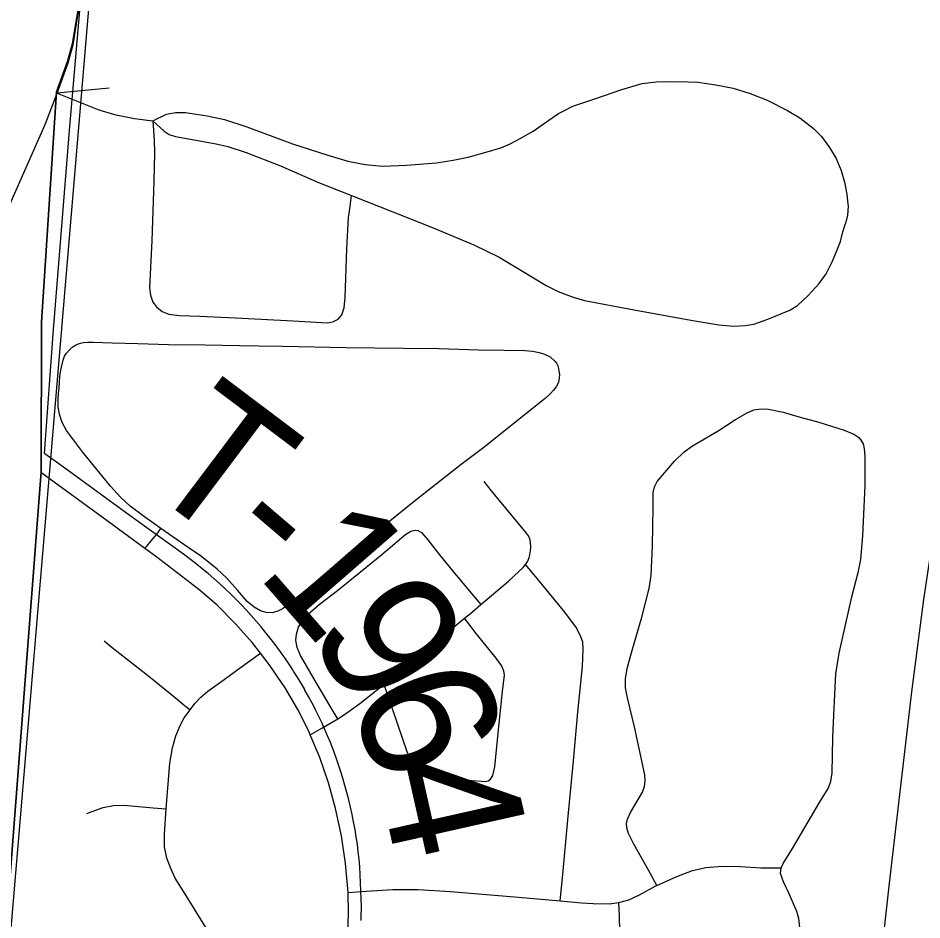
# Model space of a CAD drawing. Extents: x 0 to 34, y 0 to 22.
# Drawn here: x 3.5066 to 3.8857, y 14.9912 to 15.3693 of the extents above; entities that cross this region are included whole.
import ezdxf

# ---------------------------------------------------------------- set-up
doc = ezdxf.new("R2010")
doc.units = 0
for name, color, linetype in [('GM_X_City_Street', 7, 'Continuous'), ('GM_X_Corporation', 7, 'Continuous'), ('GM_X_County_Road', 7, 'Continuous'), ('GM_X_Interstate_Route', 7, 'Continuous'), ('GM_X_Township_Road', 7, 'Continuous'), ('GM_X_Township_Road_Text', 7, 'Continuous')]:
    doc.layers.add(name, color=color, linetype=linetype)

msp = doc.modelspace()

# ---------------------------------------------------------------- linework, layer by layer
at = {"layer": 'GM_X_City_Street'}
msp.add_line((3.54487, 15.33985), (3.523, 15.33785), dxfattribs=at)
for points in [[(3.56317, 15.3262), (3.56894, 15.32902), (3.57268, 15.32971), (3.57687, 15.32972), (3.58588, 15.32838), (3.59315, 15.32679), (3.60259, 15.32376), (3.62176, 15.31661), (3.63652, 15.31185), (3.64489, 15.30933), (3.65213, 15.30786), (3.65949, 15.30718), (3.66945, 15.30764), (3.68213, 15.30865), (3.68915, 15.30979), (3.69537, 15.31092), (3.70341, 15.31318), (3.70907, 15.31487), (3.71292, 15.31658), (3.71716, 15.31881), (3.72257, 15.32183), (3.72916, 15.32649), (3.7333, 15.32922), (3.73545, 15.33046), (3.73933, 15.33238), (3.74846, 15.33548), (3.75978, 15.33933), (3.76838, 15.34182), (3.77415, 15.34261), (3.78038, 15.34272), (3.78762, 15.34257), (3.79169, 15.34238), (3.79545, 15.34192), (3.79917, 15.34136), (3.80652, 15.33989), (3.81365, 15.33774), (3.82079, 15.33491), (3.82927, 15.33061), (3.83448, 15.32744), (3.84003, 15.32314), (3.84353, 15.31963), (3.84693, 15.3151), (3.84976, 15.31046), (3.8518, 15.30537), (3.85316, 15.3005), (3.85417, 15.29541), (3.85444, 15.29259), (3.85466, 15.29042), (3.8544, 15.2867), (3.85361, 15.28318)], [(3.523, 15.33785), (3.54044, 15.33082), (3.547, 15.32885), (3.55552, 15.32722), (3.56317, 15.3262)], [(3.56317, 15.3262), (3.56374, 15.31816), (3.56387, 15.31262), (3.56362, 15.30084), (3.56279, 15.27603), (3.56174, 15.25618), (3.56211, 15.25309), (3.56315, 15.2502), (3.56462, 15.2482), (3.56702, 15.24629), (3.56988, 15.24517), (3.57419, 15.24455), (3.58289, 15.24427), (3.59776, 15.24366), (3.62192, 15.2424), (3.63619, 15.24148), (3.63863, 15.24192), (3.64079, 15.24304), (3.64235, 15.24489), (3.64333, 15.24777), (3.64376, 15.2521), (3.64445, 15.27261), (3.6452, 15.28563), (3.64572, 15.28931), (3.64651, 15.29496)], [(3.56317, 15.3262), (3.56784, 15.32185), (3.56996, 15.32053), (3.57259, 15.31968), (3.58976, 15.3166), (3.59458, 15.31547), (3.60222, 15.3129), (3.61671, 15.30734), (3.63268, 15.30043), (3.64651, 15.29496)], [(3.64651, 15.29496), (3.66385, 15.28811), (3.68001, 15.28167), (3.69779, 15.27428), (3.70837, 15.26909), (3.71741, 15.26362), (3.72809, 15.25723), (3.73307, 15.25474), (3.73945, 15.2523), (3.74422, 15.25094), (3.76496, 15.24695), (3.7888, 15.2427), (3.80043, 15.24068), (3.80662, 15.24014), (3.81158, 15.24036), (3.81523, 15.24103), (3.82107, 15.24314), (3.83029, 15.24687), (3.83345, 15.2488), (3.83798, 15.25304), (3.84261, 15.25806), (3.84548, 15.26211), (3.84801, 15.26709), (3.84987, 15.27142), (3.85146, 15.2756), (3.85256, 15.27969), (3.85361, 15.28318)], [(3.77453, 15.00568), (3.77093, 15.01215), (3.76487, 15.023), (3.76255, 15.02742), (3.76188, 15.0298), (3.76182, 15.03164), (3.76215, 15.03345), (3.76339, 15.03631), (3.76847, 15.04486), (3.76931, 15.0472), (3.76963, 15.04966), (3.76942, 15.05213), (3.76508, 15.07219), (3.76226, 15.0843), (3.76141, 15.08857), (3.76135, 15.09228), (3.76202, 15.09657), (3.764, 15.10376), (3.76817, 15.11809), (3.7713, 15.13012), (3.77214, 15.13563), (3.77265, 15.14806), (3.77296, 15.16422), (3.77298, 15.17044), (3.77351, 15.17286), (3.7747, 15.175), (3.78192, 15.18357), (3.78593, 15.18746), (3.78951, 15.18994), (3.80025, 15.1962), (3.80753, 15.20098), (3.81232, 15.20387), (3.8152, 15.205), (3.81826, 15.20552), (3.82136, 15.20538), (3.82745, 15.20412), (3.83461, 15.20203), (3.84239, 15.19985), (3.85308, 15.19653), (3.8571, 15.1949), (3.85915, 15.19352), (3.85977, 15.19279), (3.86035, 15.1921)], [(3.82668, 15.01311), (3.82746, 15.01486), (3.83139, 15.0212), (3.84266, 15.04052), (3.84628, 15.04633), (3.84743, 15.0492), (3.84795, 15.05287), (3.84834, 15.06777), (3.84867, 15.07708), (3.8496, 15.09445), (3.85095, 15.10302), (3.85633, 15.12666), (3.85911, 15.13749), (3.86002, 15.14237), (3.86083, 15.15227), (3.86182, 15.17338), (3.86185, 15.18518), (3.86165, 15.18764), (3.86145, 15.18959), (3.86116, 15.1908), (3.86035, 15.1921)], [(3.77453, 15.00568), (3.78292, 15.0095), (3.78939, 15.012), (3.79501, 15.01323), (3.80195, 15.01383), (3.80951, 15.01365), (3.81817, 15.01309), (3.82004, 15.0131), (3.82668, 15.01311)], [(3.83441, 14.98813), (3.83406, 14.99182), (3.83324, 14.9948), (3.82993, 15.00216), (3.82761, 15.00725), (3.82641, 15.01076), (3.82668, 15.01311)], [(3.75862, 14.99852), (3.7628, 14.9997), (3.7672, 15.00172), (3.77377, 15.00534), (3.77453, 15.00568)], [(3.73391, 14.99931), (3.74296, 14.99844), (3.74781, 14.99815), (3.75457, 14.99805), (3.75862, 14.99852)], [(3.78627, 14.87911), (3.78183, 14.88134), (3.7748, 14.88528), (3.77054, 14.8878), (3.76293, 14.89196), (3.76036, 14.89367), (3.7573, 14.89675), (3.75473, 14.90024), (3.75271, 14.90408), (3.75129, 14.90818), (3.75056, 14.91183), (3.75041, 14.9174), (3.75099, 14.92232), (3.75255, 14.92832), (3.75703, 14.94766), (3.75838, 14.95623), (3.75816, 14.96118), (3.75882, 14.97044), (3.75909, 14.98036), (3.75877, 14.99276), (3.75862, 14.99852)]]:
    msp.add_lwpolyline(points, dxfattribs=at)
at = {"layer": 'GM_X_Corporation'}
for points in [[(1.91189, 21.10587), (1.91189, 14.30587), (3.43805, 14.30587), (3.459, 14.54458), (3.47341, 14.73338), (3.49583, 14.91334), (3.51637, 15.17904), (3.5165, 15.24188), (3.52277, 15.33838), (3.52737, 15.35109), (3.52951, 15.35867), (3.53208, 15.37441)], [(1.91189, 21.10587), (1.91189, 14.30587), (3.43805, 14.30587), (3.459, 14.54458), (3.47341, 14.73338), (3.49583, 14.91334), (3.51637, 15.17904), (3.5165, 15.24188), (3.52277, 15.33838), (3.52737, 15.35109), (3.52951, 15.35867), (3.53208, 15.37441)], [(3.65047, 14.99098), (3.65049, 14.99146), (3.6505, 14.99194), (3.65052, 14.99242), (3.65053, 14.9929), (3.65055, 14.99338), (3.65056, 14.99386), (3.65057, 14.99434), (3.65058, 14.99482), (3.65059, 14.9953), (3.6506, 14.99677), (3.64995, 15.01354), (3.64965, 15.01669), (3.6493, 15.01982), (3.6489, 15.02295), (3.64844, 15.02608), (3.64792, 15.02919), (3.64735, 15.0323), (3.64673, 15.03539), (3.64606, 15.03847), (3.64533, 15.04155), (3.64454, 15.0446), (3.6437, 15.04765), (3.64281, 15.05068), (3.64187, 15.05369), (3.64088, 15.05668), (3.63983, 15.05966), (3.63873, 15.06262), (3.63758, 15.06556), (3.63638, 15.06848), (3.63512, 15.07138), (3.63382, 15.07425), (3.63135, 15.07936), (3.6312, 15.07966), (3.62991, 15.08217), (3.62842, 15.08496), (3.62695, 15.0876), (3.62682, 15.08781), (3.62529, 15.09044), (3.62366, 15.09314), (3.62218, 15.0955), (3.62178, 15.09612), (3.62025, 15.09846), (3.61848, 15.10107), (3.61671, 15.10357), (3.6148, 15.1062), (3.61289, 15.10871), (3.61056, 15.11162), (3.60855, 15.11406), (3.60651, 15.11647), (3.60442, 15.11884), (3.60229, 15.12117), (3.60013, 15.12347), (3.59792, 15.12572), (3.59567, 15.12794), (3.59339, 15.13012), (3.59106, 15.13226), (3.5887, 15.13435), (3.58631, 15.13641), (3.58388, 15.13842), (3.58141, 15.14039), (3.57891, 15.14232), (3.57596, 15.1445), (3.56699, 15.15102), (3.55618, 15.15886), (3.54537, 15.1667), (3.52563, 15.18103), (3.51783, 15.18669), (3.51774, 15.18675), (3.52149, 15.23876), (3.52203, 15.24553), (3.52708, 15.30826), (3.5282, 15.32215), (3.54629, 15.53157)], [(3.53208, 15.37441), (3.52951, 15.35867), (3.52737, 15.35109), (3.52277, 15.33838), (3.5165, 15.24188), (3.51637, 15.17904), (3.49583, 14.91334), (3.47341, 14.73338), (3.459, 14.54458), (3.43805, 14.30587), (8.71189, 14.30587)], [(3.53208, 15.37441), (3.52951, 15.35867), (3.52737, 15.35109), (3.52277, 15.33838), (3.5165, 15.24188), (3.51637, 15.17904), (3.49583, 14.91334), (3.47341, 14.73338), (3.47906, 14.73437), (3.5905, 14.72847), (3.63706, 14.72601), (3.71943, 14.72701), (3.74986, 14.72596), (3.84378, 14.72272), (3.8625, 14.72228), (3.90087, 14.72095), (3.95135, 14.71922), (4.34443, 14.70806), (4.61526, 14.69692)]]:
    msp.add_lwpolyline(points, dxfattribs=at)
msp.add_lwpolyline([(4.68777, 15.72423), (4.60595, 14.69637), (3.48216, 14.73461), (3.56805, 15.74872)], close=True, dxfattribs=at)
at = {"layer": 'GM_X_County_Road'}
for points in [[(3.523, 15.33785), (3.5276, 15.35056), (3.52975, 15.35813), (3.53231, 15.37388), (3.53702, 15.41962), (3.53851, 15.43756)], [(3.15624, 15.12431), (3.21412, 15.13034), (3.2541, 15.13498), (3.29555, 15.13903), (3.32392, 15.14244), (3.33877, 15.14484), (3.35612, 15.1493), (3.36703, 15.15252), (3.38065, 15.15818), (3.39445, 15.16543), (3.40809, 15.17387), (3.42369, 15.18601), (3.44245, 15.20605), (3.45612, 15.22119), (3.47139, 15.24127), (3.48514, 15.26194), (3.49762, 15.28168), (3.50311, 15.29113), (3.51802, 15.32462), (3.523, 15.33785)]]:
    msp.add_lwpolyline(points, dxfattribs=at)
at = {"layer": 'GM_X_Interstate_Route'}
msp.add_lwpolyline([(3.85322, 14.30587), (3.85214, 14.32224), (3.84834, 14.37616), (3.8442, 14.4394), (3.84137, 14.48961), (3.84025, 14.52186), (3.83954, 14.56034), (3.83953, 14.60194), (3.84019, 14.63794), (3.84136, 14.67143), (3.84401, 14.72219), (3.84524, 14.74779), (3.8457, 14.75716), (3.84658, 14.77016), (3.84941, 14.80356), (3.8519, 14.82888), (3.86181, 14.91464), (3.87204, 15.00665), (3.88138, 15.08685), (3.8865, 15.12562), (3.89356, 15.1729), (3.90047, 15.21264), (3.91, 15.26267), (3.91182, 15.27161)], dxfattribs=at)
at = {"layer": 'GM_X_Township_Road'}
for points in [[(3.56651, 15.15526), (3.55965, 15.16024), (3.55366, 15.16467), (3.54956, 15.16845), (3.54536, 15.17304), (3.53363, 15.18751), (3.52693, 15.19647), (3.52514, 15.19973), (3.52394, 15.20326), (3.52345, 15.20631), (3.52341, 15.20938), (3.52352, 15.2118), (3.5238, 15.21424), (3.52399, 15.21662), (3.52417, 15.21907), (3.52432, 15.22022), (3.52463, 15.22233), (3.5255, 15.22588), (3.52616, 15.22759), (3.52698, 15.22885), (3.52808, 15.23008), (3.52919, 15.23116), (3.53043, 15.232), (3.53153, 15.23262), (3.53284, 15.23301), (3.53412, 15.23329), (3.53592, 15.23347), (3.53811, 15.23343), (3.54607, 15.23321), (3.5569, 15.23288), (3.56968, 15.23248), (3.58505, 15.23225), (3.59947, 15.23203), (3.60766, 15.23192), (3.61754, 15.23174), (3.64415, 15.23126), (3.66828, 15.2309), (3.68309, 15.23072), (3.69976, 15.23022), (3.71054, 15.23007), (3.71915, 15.22991), (3.72237, 15.2296), (3.72508, 15.22909), (3.72744, 15.22839), (3.72975, 15.2273), (3.73175, 15.22547), (3.73236, 15.22468), (3.73297, 15.22355), (3.73328, 15.2224), (3.73345, 15.22129), (3.73364, 15.21993), (3.73356, 15.21843), (3.73325, 15.2167), (3.73285, 15.21575), (3.73225, 15.21467), (3.73118, 15.21331), (3.72992, 15.21189), (3.72761, 15.20984), (3.71747, 15.20169), (3.7019, 15.18923), (3.69247, 15.18217), (3.67338, 15.16725), (3.65603, 15.15324), (3.64027, 15.14048), (3.62847, 15.13025), (3.61773, 15.1218), (3.61554, 15.12064), (3.61314, 15.12003), (3.61067, 15.12009), (3.6083, 15.12083), (3.6056, 15.12236), (3.60275, 15.12475), (3.5987, 15.12946), (3.5941, 15.1346), (3.59009, 15.13834), (3.58299, 15.14395), (3.57938, 15.14645), (3.56651, 15.15526)], [(3.55975, 15.14699), (3.54405, 15.15853), (3.51661, 15.17851)], [(3.71945, 15.14021), (3.7204, 15.14169), (3.721, 15.14318), (3.72127, 15.14428), (3.72153, 15.14594), (3.72168, 15.14767), (3.72154, 15.1494), (3.72122, 15.15096), (3.72065, 15.15228), (3.71978, 15.15341), (3.70522, 15.17111), (3.70209, 15.17496)], [(3.55975, 15.14699), (3.56184, 15.14947), (3.56312, 15.15098), (3.56479, 15.15295), (3.56651, 15.15526)], [(3.64074, 15.07559), (3.63892, 15.07853), (3.63562, 15.08386), (3.63159, 15.09071), (3.62507, 15.10203), (3.62367, 15.10549), (3.62316, 15.10853), (3.62332, 15.111), (3.62424, 15.11397), (3.62579, 15.11666), (3.62824, 15.11947), (3.63296, 15.12352), (3.64065, 15.12933), (3.65916, 15.14436), (3.66918, 15.15291), (3.67129, 15.15421), (3.6731, 15.15467), (3.67433, 15.15454), (3.67581, 15.1537), (3.67847, 15.15053), (3.68341, 15.14432), (3.6904, 15.13571), (3.69677, 15.12807), (3.70066, 15.1234)], [(3.60824, 15.10311), (3.60479, 15.10757), (3.59782, 15.11543), (3.58992, 15.12326), (3.58242, 15.1297), (3.56421, 15.14371), (3.55975, 15.14699)], [(3.70066, 15.1234), (3.71225, 15.13326), (3.71676, 15.13738), (3.71847, 15.13898), (3.71945, 15.14021)], [(3.73391, 14.99931), (3.73501, 15.01028), (3.73718, 15.03314), (3.73951, 15.05788), (3.74142, 15.07829), (3.74333, 15.09741), (3.74367, 15.10476), (3.74342, 15.10766), (3.7425, 15.11039), (3.74046, 15.11407), (3.73532, 15.12096), (3.72231, 15.13674), (3.71945, 15.14021)], [(3.69385, 15.11768), (3.69634, 15.11973), (3.70066, 15.1234)], [(3.66001, 15.0899), (3.66178, 15.08473), (3.66964, 15.06178), (3.67209, 15.05606), (3.67351, 15.05402), (3.67493, 15.05284), (3.67724, 15.05195), (3.68528, 15.05107), (3.69702, 15.04974), (3.70259, 15.04921), (3.70379, 15.04949), (3.70479, 15.05021), (3.70573, 15.0518), (3.70657, 15.05544), (3.70812, 15.07091), (3.7098, 15.087), (3.71059, 15.0938), (3.71035, 15.09562), (3.70932, 15.09788), (3.70712, 15.1009), (3.6982, 15.11207), (3.69744, 15.11305), (3.69385, 15.11768)], [(3.66001, 15.0899), (3.66845, 15.09691), (3.68011, 15.10645), (3.69385, 15.11768)], [(3.54274, 15.10817), (3.5461, 15.10539), (3.56221, 15.09285), (3.57417, 15.08308), (3.57631, 15.08131), (3.57874, 15.07931)], [(3.57874, 15.07931), (3.58071, 15.08201), (3.58325, 15.08467), (3.58626, 15.0871), (3.5931, 15.09208), (3.59934, 15.09659), (3.60824, 15.10311)], [(3.62914, 15.0689), (3.62863, 15.07011), (3.62392, 15.0795), (3.61858, 15.08855), (3.61197, 15.09827), (3.60824, 15.10311)], [(3.64074, 15.07559), (3.64272, 15.07675), (3.64547, 15.07869), (3.65, 15.08195), (3.66001, 15.0899)], [(3.56879, 15.03776), (3.57029, 15.05701), (3.57133, 15.06337), (3.57272, 15.06835), (3.57457, 15.07275), (3.57631, 15.07599), (3.57874, 15.07931)], [(3.62914, 15.0689), (3.63398, 15.07168), (3.63905, 15.0746), (3.64074, 15.07559)], [(3.64502, 15.00273), (3.64398, 15.01489), (3.64223, 15.02651), (3.63973, 15.038), (3.63676, 15.04873), (3.63313, 15.05926), (3.62914, 15.0689)], [(3.53545, 15.03582), (3.53878, 15.03718), (3.54234, 15.03838), (3.54659, 15.03919), (3.55091, 15.03941), (3.56325, 15.03827), (3.56879, 15.03776)], [(3.6413, 14.95831), (3.63316, 14.96016), (3.61301, 14.96452), (3.60814, 14.96602), (3.60548, 14.96707), (3.60316, 14.96845), (3.59923, 14.97112), (3.59553, 14.97413), (3.59251, 14.97737), (3.58499, 14.98871), (3.57652, 15.00232), (3.57255, 15.00873), (3.57063, 15.01277), (3.56902, 15.01707), (3.56809, 15.02194), (3.56797, 15.02726), (3.56879, 15.03776)], [(3.6413, 14.95831), (3.642, 14.96135), (3.64368, 14.97172), (3.64474, 14.98217), (3.64524, 14.99392), (3.64502, 15.00273)], [(3.64502, 15.00273), (3.65259, 15.00323), (3.66378, 15.00395), (3.67436, 15.00396), (3.68799, 15.0031), (3.71642, 15.00085), (3.73391, 14.99931)]]:
    msp.add_lwpolyline(points, dxfattribs=at)

# ---------------------------------------------------------------- texts
at = {"layer": 'GM_X_Township_Road_Text'}
for s, rotation, p in [('T', 323.0101, (3.55685, 15.1749)), ('-', 319.4792, (3.59001, 15.14996)), ('1', 311.0682, (3.60602, 15.13649)), ('9', 301.6553, (3.62737, 15.11229)), ('6', 291.4312, (3.6444, 15.08513)), ('4', 282.6774, (3.65641, 15.055))]:
    msp.add_text(s, height=0.05682, rotation=rotation, dxfattribs=at).set_placement(p)

doc.saveas('drawing.dxf')
